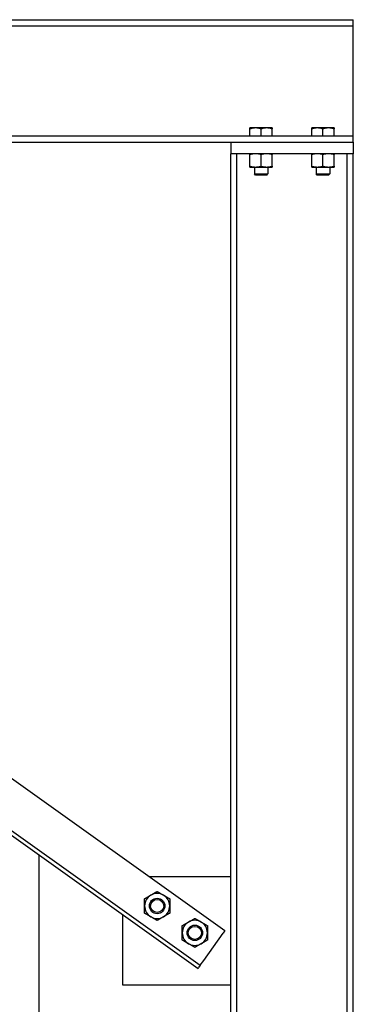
# Model space of a CAD drawing. Header units: inches. Extents: x 36 to 1719, y -84 to 1122.
# Tile 357 of 571: x 856 to 878, y 477 to 541. Entities that reach past the tile are written whole.
import ezdxf

# ---------------------------------------------------------------- set-up
doc = ezdxf.new("R2010")
doc.units = ezdxf.units.IN
doc.header["$LTSCALE"] = 48
doc.header["$MEASUREMENT"] = 0
doc.layers.add('Visible (ANSI)', color=7, linetype='Continuous', lineweight=30)

msp = doc.modelspace()

# ---------------------------------------------------------------- linework, layer by layer
at = {"layer": 'Visible (ANSI)'}
for p, q in [((702.01418, 541.02877), (877.94418, 541.02877)), ((702.01418, 540.62877), (877.94418, 540.62877)), ((877.94418, 540.62877), (877.94418, 541.02877)), ((877.94418, 540.22877), (877.94418, 540.62877)), ((877.94418, 533.89877), (877.94418, 540.22877)), ((871.61981, 534.02065), (871.26043, 534.02065)), ((871.26043, 533.49877), (871.26043, 533.95645)), ((872.33856, 534.02065), (871.61981, 534.02065)), ((871.97918, 533.49877), (871.97918, 533.95645)), ((872.69793, 534.02065), (872.33856, 534.02065)), ((872.69793, 533.49877), (872.69793, 533.95645)), ((875.61981, 534.02065), (875.26043, 534.02065)), ((875.26043, 533.49877), (875.26043, 533.95645)), ((876.33856, 534.02065), (875.61981, 534.02065)), ((875.97918, 533.49877), (875.97918, 533.95645)), ((876.69793, 534.02065), (876.33856, 534.02065)), ((876.69793, 533.49877), (876.69793, 533.95645)), ((877.94418, 533.49877), (877.94418, 533.89877)), ((702.01418, 533.49877), (877.94418, 533.49877)), ((702.01418, 533.09877), (877.94418, 533.09877)), ((870.01418, 533.09877), (870.01418, 532.34877)), ((877.94418, 533.09877), (877.94418, 533.49877)), ((877.94418, 533.09877), (877.94418, 532.34877)), ((870.41418, 532.34877), (870.01418, 532.34877)), ((870.01418, 415.42127), (870.01418, 532.34877)), ((870.41418, 415.42127), (870.41418, 532.34877)), ((877.54418, 532.34877), (870.41418, 532.34877)), ((871.26018, 531.54164), (871.26018, 532.29691)), ((871.97918, 531.54164), (871.97918, 532.29691)), ((872.69818, 531.54164), (872.69818, 532.29691)), ((875.26018, 531.54164), (875.26018, 532.29691)), ((875.97918, 531.54164), (875.97918, 532.29691)), ((876.69818, 531.54164), (876.69818, 532.29691)), ((877.94418, 532.34877), (877.54418, 532.34877)), ((877.54418, 415.42127), (877.54418, 532.34877)), ((877.94418, 415.42127), (877.94418, 532.34877)), ((871.26018, 531.48977), (871.61968, 531.48977)), ((871.54168, 531.48977), (871.54168, 531.04194)), ((871.60985, 530.97377), (871.54168, 531.04194)), ((871.54168, 531.04194), (872.41668, 531.04194)), ((871.61968, 531.48977), (872.33868, 531.48977)), ((872.33868, 531.48977), (872.69818, 531.48977)), ((872.34852, 530.97377), (872.41668, 531.04194)), ((872.41668, 531.48977), (872.41668, 531.04194)), ((875.26018, 531.48977), (875.61968, 531.48977)), ((875.54168, 531.48977), (875.54168, 531.04194)), ((875.60985, 530.97377), (875.54168, 531.04194)), ((875.54168, 531.04194), (876.41668, 531.04194)), ((875.61968, 531.48977), (876.33868, 531.48977)), ((876.33868, 531.48977), (876.69818, 531.48977)), ((876.34852, 530.97377), (876.41668, 531.04194)), ((876.41668, 531.48977), (876.41668, 531.04194)), ((872.34852, 530.97377), (871.60985, 530.97377)), ((876.34852, 530.97377), (875.60985, 530.97377)), ((804.44256, 528.58427), (869.64071, 482.05315)), ((802.69982, 526.14238), (867.89796, 479.61126)), ((802.84505, 526.34587), (868.04319, 479.81475)), ((857.60418, 486.9578), (857.60418, 415.42127)), ((870.01418, 485.53864), (864.75693, 485.53864)), ((863.01418, 483.09675), (863.01418, 478.53864)), ((869.64071, 482.05315), (869.53034, 481.8985)), ((868.26394, 480.12405), (869.53034, 481.8985)), ((868.04319, 479.81475), (868.26394, 480.12405)), ((867.89796, 479.61126), (867.93282, 479.6601)), ((868.04319, 479.81475), (867.93282, 479.6601)), ((863.01418, 478.53864), (870.01418, 478.53864))]:
    msp.add_line(p, q, dxfattribs=at)
for centre, radius in [((865.25173, 483.64982), 0.50016), ((865.25173, 483.64982), 0.5), ((865.25173, 483.64982), 0.42332), ((867.69362, 481.90707), 0.50016), ((867.69362, 481.90707), 0.5), ((867.69362, 481.90707), 0.42332)]:
    msp.add_circle(centre, radius, dxfattribs=at)
for centre, start, end in [((865.25173, 483.64982), 120, 180), ((865.25173, 483.64982), 60, 120), ((865.25173, 483.64982), 0, 60), ((865.25173, 483.64982), 180, 240), ((865.25173, 483.64982), 300, 0), ((865.25173, 483.64982), 240, 300), ((867.69362, 481.90707), 120, 180), ((867.69362, 481.90707), 60, 120), ((867.69362, 481.90707), 0, 60), ((867.69362, 481.90707), 180, 240), ((867.69362, 481.90707), 300, 0), ((867.69362, 481.90707), 240, 300)]:
    msp.add_arc(centre, 0.8125, start, end, dxfattribs=at)
for points in [[(871.26043, 533.95645), (871.26043, 534.02065), (871.26043, 534.02065)], [(871.61981, 534.02065), (871.45302, 534.02065), (871.26043, 533.95645)], [(871.97918, 533.95645), (871.78659, 534.02065), (871.61981, 534.02065)], [(872.33856, 534.02065), (872.17177, 534.02065), (871.97918, 533.95645)], [(872.69793, 533.95645), (872.50534, 534.02065), (872.33856, 534.02065)], [(872.69793, 534.02065), (872.69793, 534.02065), (872.69793, 533.95645)], [(875.26043, 533.95645), (875.26043, 534.02065), (875.26043, 534.02065)], [(875.61981, 534.02065), (875.45302, 534.02065), (875.26043, 533.95645)], [(875.97918, 533.95645), (875.78659, 534.02065), (875.61981, 534.02065)], [(876.33856, 534.02065), (876.17177, 534.02065), (875.97918, 533.95645)], [(876.69793, 533.95645), (876.50534, 534.02065), (876.33856, 534.02065)], [(876.69793, 534.02065), (876.69793, 534.02065), (876.69793, 533.95645)], [(871.26018, 532.29691), (871.26018, 532.34877), (871.26018, 532.34877)], [(871.61968, 532.34877), (871.45284, 532.34877), (871.26018, 532.29691)], [(871.97918, 532.29691), (871.78653, 532.34877), (871.61968, 532.34877)], [(872.33868, 532.34877), (872.17184, 532.34877), (871.97918, 532.29691)], [(872.69818, 532.29691), (872.50553, 532.34877), (872.33868, 532.34877)], [(872.69818, 532.34877), (872.69818, 532.34877), (872.69818, 532.29691)], [(875.26018, 532.29691), (875.26018, 532.34877), (875.26018, 532.34877)], [(875.61968, 532.34877), (875.45284, 532.34877), (875.26018, 532.29691)], [(875.97918, 532.29691), (875.78653, 532.34877), (875.61968, 532.34877)], [(876.33868, 532.34877), (876.17184, 532.34877), (875.97918, 532.29691)], [(876.69818, 532.29691), (876.50553, 532.34877), (876.33868, 532.34877)], [(876.69818, 532.34877), (876.69818, 532.34877), (876.69818, 532.29691)], [(871.26018, 531.48977), (871.26018, 531.48977), (871.26018, 531.54164)], [(871.26018, 531.54164), (871.45284, 531.48977), (871.61968, 531.48977)], [(871.61968, 531.48977), (871.78653, 531.48977), (871.97918, 531.54164)], [(871.97918, 531.54164), (872.17184, 531.48977), (872.33868, 531.48977)], [(872.33868, 531.48977), (872.50553, 531.48977), (872.69818, 531.54164)], [(872.69818, 531.54164), (872.69818, 531.48977), (872.69818, 531.48977)], [(875.26018, 531.48977), (875.26018, 531.48977), (875.26018, 531.54164)], [(875.26018, 531.54164), (875.45284, 531.48977), (875.61968, 531.48977)], [(875.61968, 531.48977), (875.78653, 531.48977), (875.97918, 531.54164)], [(875.97918, 531.54164), (876.17184, 531.48977), (876.33868, 531.48977)], [(876.33868, 531.48977), (876.50553, 531.48977), (876.69818, 531.54164)], [(876.69818, 531.54164), (876.69818, 531.48977), (876.69818, 531.48977)], [(864.84548, 484.35346), (865.03402, 484.46232), (865.25173, 484.58801)], [(865.25173, 484.58801), (865.46944, 484.46232), (865.65798, 484.35346)], [(864.43923, 484.11891), (864.65694, 484.24461), (864.84548, 484.35346)], [(864.43923, 483.64982), (864.43923, 483.86752), (864.43923, 484.11891)], [(865.65798, 484.35346), (865.84652, 484.24461), (866.06423, 484.11891)], [(866.06423, 484.11891), (866.06423, 483.86752), (866.06423, 483.64982)], [(864.43923, 483.18072), (864.43923, 483.43211), (864.43923, 483.64982)], [(866.06423, 483.64982), (866.06423, 483.43211), (866.06423, 483.18072)], [(864.84548, 482.94617), (864.65694, 483.05502), (864.43923, 483.18072)], [(865.25173, 482.71162), (865.03402, 482.83732), (864.84548, 482.94617)], [(865.65798, 482.94617), (865.46944, 482.83732), (865.25173, 482.71162)], [(866.06423, 483.18072), (865.84652, 483.05502), (865.65798, 482.94617)], [(866.88112, 482.37616), (867.09883, 482.50186), (867.28737, 482.61071)], [(867.28737, 482.61071), (867.47591, 482.71957), (867.69362, 482.84526)], [(867.69362, 482.84526), (867.91133, 482.71957), (868.09987, 482.61071)], [(868.09987, 482.61071), (868.28841, 482.50186), (868.50612, 482.37616)], [(866.88112, 481.90707), (866.88112, 482.12478), (866.88112, 482.37616)], [(868.50612, 482.37616), (868.50612, 482.12478), (868.50612, 481.90707)], [(866.88112, 481.43797), (866.88112, 481.68936), (866.88112, 481.90707)], [(867.28737, 481.20342), (867.09883, 481.31228), (866.88112, 481.43797)], [(868.50612, 481.43797), (868.28841, 481.31228), (868.09987, 481.20342)], [(868.50612, 481.90707), (868.50612, 481.68936), (868.50612, 481.43797)], [(867.69362, 480.96887), (867.47591, 481.09457), (867.28737, 481.20342)], [(868.09987, 481.20342), (867.91133, 481.09457), (867.69362, 480.96887)]]:
    msp.add_rational_spline(points, [1, 1.0379548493, 1], degree=2, dxfattribs=at)

doc.saveas('drawing.dxf')
